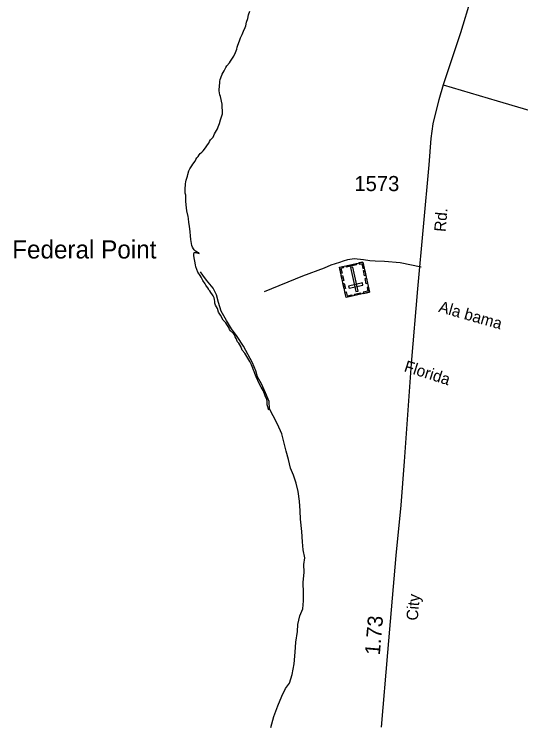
# Model space of a CAD drawing. Extents: x 2290055 to 2389491, y 66597 to 237875.
# Drawn here: x 2326106 to 2330296, y 95600 to 101465 of the extents above; entities that cross this region are included whole.
import ezdxf

# ---------------------------------------------------------------- set-up
doc = ezdxf.new("R2010")
doc.units = 0
for name, color, linetype in [('Exist Cultural Cemetery CELL', 7, 'Continuous'), ('Exist Hydrographic Island Shore', 7, 'Continuous'), ('Exist Hydrographic Point Label', 7, 'Continuous'), ('Exist Road Non-System Type 51', 7, 'Continuous'), ('Exist Road Non-System Type 51 Label', 7, 'Continuous'), ('Exist Road Secondary Mileage Hundredths English Label', 7, 'Continuous'), ('Exist Road Secondary Type 51 Attributed', 7, 'Continuous'), ('Exist Road Secondary Type 51 Label', 7, 'Continuous'), ('Exist Road Secondary Type 51 Number Label', 7, 'Continuous')]:
    doc.layers.add(name, color=color, linetype=linetype)

msp = doc.modelspace()

# ---------------------------------------------------------------- linework, layer by layer
at = {"layer": 'Exist Cultural Cemetery CELL'}
for points in [[(2329044.9, 99167.9), (2328850.6, 99124.7), (2328795.3, 99373.2), (2328989.7, 99416.4)], [(2328957.4, 99409.2), (2328959.9, 99398), (2328981.4, 99402.8), (2328990.1, 99363.3), (2329001, 99365.7), (2328989.7, 99416.4)], [(2328827.7, 99380.4), (2328830.2, 99369.2), (2328808.7, 99364.4), (2328817.5, 99325), (2328806.6, 99322.6), (2328795.3, 99373.2)], [(2328936.1, 99392.8), (2328853.2, 99374.3), (2328850.8, 99385.5), (2328933.6, 99403.9)], [(2328932.2, 99172.8), (2328950.4, 99176.9), (2328906.4, 99374.8), (2328888.1, 99370.8)], [(2328822.1, 99305.1), (2328831.5, 99262.9), (2328820.4, 99260.4), (2328811, 99302.7)], [(2329004.9, 99348.2), (2329014.3, 99305.9), (2329003.2, 99303.4), (2328993.8, 99345.7)], [(2328836.4, 99240.8), (2328845.8, 99198.5), (2328834.7, 99196), (2328825.3, 99238.3)], [(2328990.3, 99225.4), (2328986.3, 99243.7), (2328871.3, 99218.1), (2328875.4, 99199.9)], [(2329019.5, 99282.5), (2329028.9, 99240.3), (2329017.7, 99237.8), (2329008.3, 99280.1)], [(2329035.5, 99210.1), (2329024.5, 99207.7), (2329031.4, 99176.3), (2328991.9, 99167.5), (2328994.3, 99156.6), (2329044.9, 99167.9)], [(2328841.1, 99167), (2328852.2, 99169.4), (2328859.2, 99138), (2328898.8, 99146.8), (2328901.2, 99136), (2328850.5, 99124.7)], [(2328972.6, 99151.8), (2328922, 99140.6), (2328919.6, 99151.7), (2328970.2, 99162.9)]]:
    msp.add_lwpolyline(points, close=True, dxfattribs=at)
at = {"layer": 'Exist Hydrographic Island Shore'}
for points in [[(2327617.5, 100277.1), (2327627.5, 100288.9), (2327636, 100302.1), (2327645.2, 100314.6), (2327657, 100324), (2327668, 100336.1), (2327687.5, 100360.2), (2327705.7, 100385.8), (2327714.5, 100399.4), (2327721.5, 100413.3), (2327730.2, 100425.6), (2327750.5, 100449.1), (2327763.2, 100476.6), (2327779.7, 100504.4), (2327786.7, 100518.9), (2327792.5, 100533.1), (2327803.2, 100563.1), (2327812.5, 100593.2), (2327823.7, 100625.8), (2327827.7, 100642.6), (2327829.7, 100658.2), (2327829.2, 100674), (2327826.7, 100689.8), (2327826.5, 100706.8), (2327825.2, 100722.3), (2327812, 100784), (2327808, 100799.4), (2327802.2, 100830.7), (2327803.2, 100878.1), (2327805.7, 100893), (2327807, 100909.4), (2327809.7, 100924.5), (2327813.7, 100939.9), (2327826, 100969.7), (2327842.5, 100996.5), (2327857, 101024.7), (2327866, 101039.3), (2327886.5, 101064.5), (2327895, 101077.1), (2327922.2, 101119), (2327937.7, 101147.8), (2327948.2, 101177.3), (2327951, 101192.2), (2327955.2, 101208), (2327961.5, 101223.2), (2327971, 101253.5), (2327976.7, 101268.7), (2327991, 101296.8), (2328003.7, 101324.7), (2328016, 101354.2), (2328020.5, 101368.5), (2328028, 101399.5), (2328037.5, 101430.2), (2328045, 101459.8), (2328054, 101489.5)], [(2328211.2, 98191.5), (2328198, 98235.3), (2328197, 98251), (2328197.7, 98266), (2328196, 98281.2), (2328182, 98311.1), (2328176, 98326.2), (2328171.5, 98340.8), (2328165.2, 98354.5), (2328156.5, 98368), (2328149.5, 98382.6), (2328127.5, 98422.7), (2328121.7, 98438), (2328108.2, 98467.4), (2328096, 98496.5), (2328091.5, 98511.4), (2328086.5, 98524.4), (2328079.7, 98538.6), (2328068.7, 98568.1), (2328054.5, 98595.5), (2328020.7, 98650.5), (2328013, 98664.8), (2327991.7, 98688.4), (2327980, 98717.8), (2327972.5, 98732.2), (2327964.5, 98745.8), (2327954.2, 98757.5), (2327946.2, 98770.5), (2327941, 98784.9), (2327933.7, 98798.9), (2327927.7, 98814), (2327919, 98826.6), (2327896, 98846.9), (2327887.7, 98860.1), (2327880.7, 98874.9), (2327864.2, 98901.2), (2327855.5, 98914.4), (2327835, 98937.7), (2327812.5, 98977.4), (2327794.7, 99002.6), (2327786.5, 99032.5), (2327779, 99045.8), (2327772, 99060.4), (2327766.5, 99076.1), (2327766.5, 99091.2), (2327764, 99106.4), (2327758.7, 99121.3), (2327751.5, 99136.3), (2327745.5, 99146.3), (2327731.2, 99164.7), (2327723.2, 99178.5), (2327712.5, 99190.2), (2327712, 99194.1), (2327690, 99226), (2327685.7, 99237.4), (2327666.7, 99264.3), (2327652.2, 99292.1), (2327643, 99304.3), (2327625.5, 99332.4), (2327609.5, 99377.1), (2327605.2, 99392.5), (2327592, 99469.1), (2327590.5, 99484.1), (2327594, 99494.8), (2327607.7, 99496.5), (2327636.7, 99487.3), (2327632, 99493.6), (2327618, 99499.6), (2327606, 99506.8), (2327594.5, 99518), (2327588, 99526), (2327580.5, 99539.1), (2327576.5, 99554.8), (2327568.2, 99602.5), (2327565, 99634.7), (2327560.5, 99665.8), (2327556.7, 99712.7), (2327551.2, 99743.7), (2327547.7, 99776.2), (2327545, 99792.8), (2327533.5, 99841.1), (2327529, 99890.1), (2327524.5, 99921.1), (2327525, 99953.5), (2327524.2, 99970), (2327519.5, 99984.7), (2327519.2, 100000), (2327519.5, 100017), (2327523, 100063.3), (2327525.5, 100079.5), (2327529.5, 100094.8), (2327539.5, 100126.1), (2327543, 100141.5), (2327551.5, 100171.8), (2327558.7, 100186.3), (2327576.2, 100211.7), (2327582.7, 100226.1), (2327602.7, 100250.1), (2327609.5, 100263.9), (2327617.5, 100277.1)], [(2328228.4, 95569.8), (2328254, 95661.1), (2328286, 95748.1), (2328319.4, 95829.3), (2328349.2, 95891.6), (2328384, 95935), (2328404.5, 96006.8), (2328422, 96096), (2328430.8, 96193.8), (2328434.5, 96275.8), (2328449, 96362.7), (2328452.7, 96420.7), (2328468.9, 96493.2), (2328494.2, 96549.8), (2328499.5, 96616.5), (2328498, 96683.2), (2328496.8, 96769.4), (2328503.6, 96854.3), (2328502.8, 96918.1), (2328508.5, 96972.4), (2328495.6, 97037), (2328491.3, 97105.1), (2328484.3, 97189.3), (2328472.8, 97290.8), (2328471.2, 97361.8), (2328465.4, 97441.6), (2328455.4, 97521.4), (2328439, 97589.5), (2328415, 97656.3), (2328391.2, 97714.3), (2328374, 97783.9), (2328354.5, 97852.8), (2328340, 97918.8), (2328318.2, 97997.2), (2328283, 98076.9), (2328247.5, 98146.6), (2328218.6, 98204.6), (2328214.3, 98264.1), (2328183.9, 98335.2), (2328150.5, 98409.2), (2328118.7, 98469.4), (2328105.8, 98517.3), (2328077.1, 98584.7), (2328003.1, 98721.8), (2327949.5, 98800.9), (2327904.4, 98864.1), (2327862.6, 98934.4), (2327817.1, 99012.1), (2327794.7, 99081.7), (2327780.2, 99144.8), (2327751.2, 99201.4), (2327696.3, 99266), (2327665.9, 99309.5), (2327647.5, 99334.7)]]:
    msp.add_lwpolyline(points, dxfattribs=at)
at = {"layer": 'Exist Road Non-System Type 51'}
msp.add_lwpolyline([(2328177.3, 99172.9), (2328494.2, 99301.9), (2328671.5, 99369.1), (2328726.4, 99392.4), (2328798.7, 99414.6), (2328829.1, 99427.5), (2328866.5, 99439.1), (2328917.8, 99445), (2328994.9, 99436.8), (2329048, 99429.4), (2329090.2, 99425.5), (2329168.5, 99423), (2329297.7, 99412.9), (2329472.9, 99376.3)], dxfattribs=at)
at = {"layer": 'Exist Road Secondary Type 51 Attributed'}
for points in [[(2329882, 101594.1), (2329796.9, 101310.3), (2329655, 100882.6)], [(2329655, 100882.6), (2329617.4, 100757.2), (2329592.1, 100661.9), (2329568.4, 100559.4), (2329550.5, 100437.9), (2329534.7, 100218.9), (2329442.5, 99196.5), (2329390.2, 98577.4), (2329331.1, 97769.3), (2329302.7, 97408.5), (2329263.5, 96992.5), (2329194.6, 96189.4), (2329141.9, 95571.7)], [(2329655, 100882.6), (2330099.8, 100748.2), (2331033.9, 100472.5), (2331807.2, 100242.7), (2332330, 100088.6), (2332823.8, 99939.3), (2333316.9, 99794.4), (2333809, 99652.2)]]:
    msp.add_lwpolyline(points, dxfattribs=at)

# ---------------------------------------------------------------- texts
at = {"layer": 'Exist Hydrographic Point Label'}
msp.add_text('Federal Point', height=150, dxfattribs=at).set_placement((2326089.5, 99446.1))
at = {"layer": 'Exist Road Non-System Type 51 Label'}
for s, rotation, p in [('Ala bama', 344.07748, (2329609.7, 99006.4)), ('Florida', 342.24054, (2329324.2, 98515.6))]:
    msp.add_text(s, height=95, rotation=rotation, dxfattribs=at).set_placement(p)
at = {"layer": 'Exist Road Secondary Mileage Hundredths English Label'}
msp.add_text('1.73', height=125, rotation=85.09662, dxfattribs=at).set_placement((2329129.8, 96164.8))
at = {"layer": 'Exist Road Secondary Type 51 Label'}
for s, p in [('Rd.', (2329673.6, 99663.5)), ('City', (2329443, 96450.8))]:
    msp.add_text(s, height=95, rotation=85.0724, dxfattribs=at).set_placement(p)
at = {"layer": 'Exist Road Secondary Type 51 Number Label'}
msp.add_text('1573', height=125, dxfattribs=at).set_placement((2328919.3, 100002.9))

doc.saveas('drawing.dxf')
